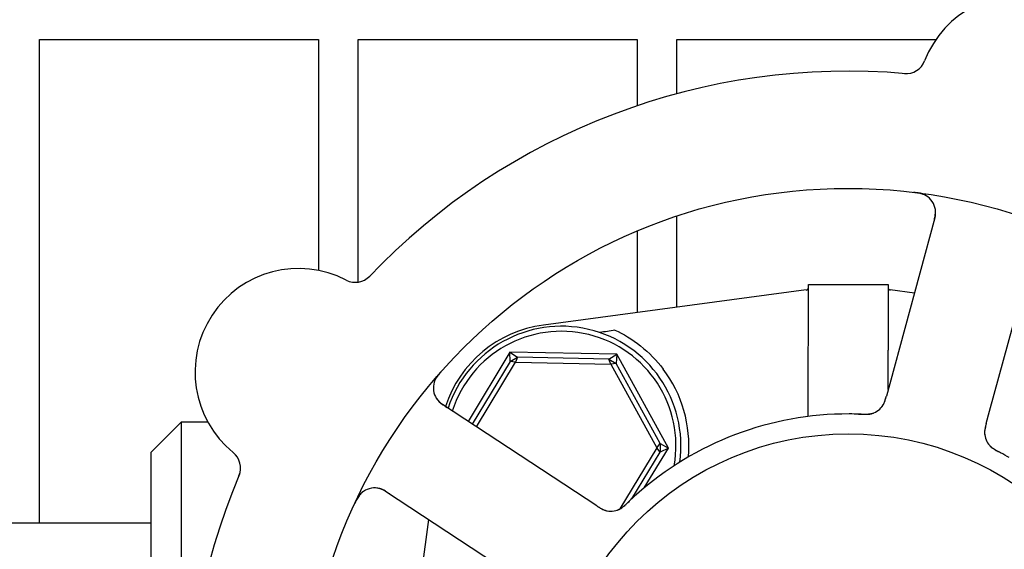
# Model space of a CAD drawing. Header units: inches. Extents: x 24 to 1128, y -74 to 748.
# Tile 529 of 557: x 724.62 to 727.71, y 571.1 to 572.76. Entities that reach past the tile are written whole.
import ezdxf

# ---------------------------------------------------------------- set-up
doc = ezdxf.new("R2010")
doc.units = ezdxf.units.IN
doc.header["$LTSCALE"] = 32
doc.header["$MEASUREMENT"] = 0
doc.layers.add('Dimension (ANSI)', color=7, linetype='Continuous', lineweight=25)
doc.layers.add('Visible (ANSI)', color=7, linetype='Continuous', lineweight=30)
doc.styles.add('Note Text (ANSI)', font='tahoma.ttf')
doc.dimstyles.new('Architectural (ANSI)', dxfattribs={"dimscale": 32, "dimtxt": 0.125, "dimasz": 0.098425, "dimexe": 0.125, "dimexo": 0.0625, "dimgap": 0.031496, "dimtad": 0, "dimtih": 1, "dimtoh": 1, "dimdec": 4, "dimrnd": 1e-08, "dimzin": 3, "dimdsep": 46, "dimlunit": 4, "dimtxsty": 'Note Text (ANSI)', "dimcen": 0.09, "dimdle": 0.393701, "dimclrd": 256, "dimclre": 256, "dimclrt": 256, "dimadec": 0, "dimazin": 3, "dimtfac": 0.96, "dimtofl": 0, "dimtmove": 0, "dimatfit": 3, "dimfxl": 1, "dimfrac": 2, "dimtolj": 1, "dimtzin": 12, "dimlwd": -1, "dimlwe": -1, "dimarcsym": 0})

# ---------------------------------------------------------------- blocks, each defined once
blk = doc.blocks.new('*D17')
at = {"layer": 'Defpoints', "color": 0, "transparency": 16777216}
for p in [(710.5391, 607.7114), (710.5391, 481.7114), (798.7409, 481.7114)]:
    blk.add_point(p, dxfattribs=at)
at = {"layer": 'Dimension (ANSI)', "transparency": 16777216}
for p, q in [((712.5391, 607.7114), (802.7409, 607.7114)), ((798.7409, 604.5618), (798.7409, 544.8012)), ((798.7409, 484.861), (798.7409, 538.6216)), ((712.5391, 481.7114), (802.7409, 481.7114))]:
    blk.add_line(p, q, dxfattribs=at)
for points in [[(798.216, 604.5618), (799.2658, 604.5618), (798.7409, 607.7114)], [(798.216, 484.861), (799.2658, 484.861), (798.7409, 481.7114)]]:
    blk.add_solid(points, dxfattribs=at)
at = {"layer": 'Dimension (ANSI)', "transparency": 16777216, "insert": (792.0089, 543.7933), "char_height": 4, "attachment_point": 1, "style": 'Note Text (ANSI)'}
blk.add_mtext('\\A1;10\'-6"', dxfattribs=at)

msp = doc.modelspace()

# ---------------------------------------------------------------- linework, layer by layer
at = {"layer": 'Visible (ANSI)'}
for p, q in [((724.68155, 571.18141), (724.68155, 572.69766)), ((724.68155, 572.69766), (725.55655, 572.69766)), ((725.55655, 572.69766), (725.55655, 571.97402)), ((725.68155, 571.93741), (725.68155, 572.69766)), ((725.68155, 572.69766), (726.55655, 572.69766)), ((726.55655, 572.69766), (726.55655, 572.4903)), ((726.68155, 572.52808), (726.68155, 572.69766)), ((726.68155, 572.69766), (727.49395, 572.69766)), ((726.68155, 571.85861), (726.68155, 572.1446)), ((727.49116, 572.13878), (727.34923, 571.61846)), ((726.55655, 572.09764), (726.55655, 571.84197)), ((727.66277, 571.53293), (727.80471, 572.05325)), ((727.08731, 571.91262), (726.26243, 571.80281)), ((727.09409, 571.75656), (727.09409, 571.93016)), ((727.09409, 571.93016), (727.34409, 571.93016)), ((727.34409, 571.93016), (727.34409, 571.75656)), ((727.42672, 571.90252), (727.35087, 571.91262)), ((726.15722, 571.71788), (726.02593, 571.50076)), ((726.15722, 571.71788), (726.18155, 571.70176)), ((726.15784, 571.6887), (726.15722, 571.71788)), ((726.49274, 571.71108), (726.15722, 571.71788)), ((727.09381, 571.51604), (727.09381, 571.72445)), ((727.34437, 571.60064), (727.34437, 571.72445)), ((726.15784, 571.6887), (726.039, 571.49218)), ((726.05208, 571.48361), (726.17463, 571.68627)), ((726.15784, 571.6887), (726.18155, 571.70176)), ((726.17463, 571.68627), (726.15784, 571.6887)), ((726.18155, 571.70176), (726.17463, 571.68627)), ((726.17463, 571.68627), (726.47407, 571.6802)), ((726.46778, 571.69596), (726.18155, 571.70176)), ((726.46778, 571.69596), (726.49274, 571.71108)), ((726.46778, 571.69596), (726.49094, 571.68195)), ((726.47407, 571.6802), (726.46778, 571.69596)), ((726.49274, 571.71108), (726.49094, 571.68195)), ((726.65461, 571.41711), (726.49274, 571.71108)), ((726.49094, 571.68195), (726.47407, 571.6802)), ((726.47407, 571.6802), (726.61853, 571.41784)), ((726.62903, 571.43117), (726.49094, 571.68195)), ((727.34923, 571.61846), (727.33873, 571.57996)), ((726.39656, 571.25768), (725.94557, 571.55346)), ((727.65228, 571.49445), (727.66277, 571.53293)), ((725.03159, 571.40391), (725.12534, 571.49766)), ((725.12534, 571.49766), (725.12534, 569.55016)), ((725.21004, 571.49766), (725.12534, 571.49766)), ((726.61853, 571.41784), (726.50281, 571.22648)), ((726.57916, 571.29235), (726.65461, 571.41711)), ((726.61853, 571.41784), (726.62903, 571.43117)), ((726.62848, 571.40411), (726.61853, 571.41784)), ((726.62903, 571.43117), (726.62848, 571.40411)), ((726.65461, 571.41711), (726.62848, 571.40411)), ((726.62903, 571.43117), (726.65461, 571.41711)), ((725.03159, 569.64391), (725.03159, 571.40391)), ((726.54026, 571.2582), (726.62848, 571.40411)), ((725.76734, 571.28169), (726.21833, 570.98592)), ((726.42991, 571.23581), (726.39656, 571.25768)), ((725.90196, 571.1934), (725.81284, 570.52391)), ((725.03159, 571.18141), (723.28159, 571.18141))]:
    msp.add_line(p, q, dxfattribs=at)
for radius in [1.7075, 0.9375]:
    msp.add_circle((727.21909, 570.52391), radius, dxfattribs=at)
for centre, radius, start, end in [((727.76188, 572.51371), 0.325, 350.66113, 158.82247), ((727.40055, 572.6537), 0.0625, 265.1302, 338.82247), ((727.21909, 570.52391), 2.075, 84.99965, 136.48395), ((727.43087, 572.15522), 0.0625, 344.7418, 82.60325), ((725.49441, 571.65502), 0.325, 62.66113, 230.82247), ((725.67237, 571.99923), 0.0625, 242.66113, 316.3534), ((727.08628, 571.92036), 0.00781, 277.58266, 0), ((727.3519, 571.92036), 0.00781, 180, 262.41734), ((726.31191, 571.43109), 0.375, 97.58266, 161.98149), ((726.31909, 571.42391), 0.375, 352.17396, 161.65611), ((726.31909, 571.42391), 0.35938, 350.02465, 162.32065), ((726.31909, 571.42391), 0.4, 355.00108, 37.02739), ((725.97985, 571.60572), 0.0625, 138.88035, 236.7418), ((727.2753, 571.58493), 0.0625, 287.2706, 328.30345), ((727.21909, 570.52391), 1, 89.83299, 131.65061), ((727.70943, 571.4665), 0.0625, 182.31583, 222.22862), ((725.24962, 571.35463), 0.0625, 337.1302, 50.82247), ((727.21909, 570.52391), 2.075, 156.99965, 208.48395), ((725.73306, 571.22943), 0.0625, 56.7418, 154.60325), ((726.47416, 571.28153), 0.0625, 254.31583, 294.22862)]:
    msp.add_arc(centre, radius, start, end, dxfattribs=at)
msp.add_ellipse((729.32892, 572.02187), major_axis=(-4.33091, -0.57653), ratio=0.0429148, start_param=5.4224411, end_param=5.4369311, dxfattribs=at)
for points, knots in [([(727.46445, 572.20793), (727.46398, 572.20823), (727.46336, 572.20859), (727.46118, 572.20981), (727.4594, 572.2107), (727.45566, 572.21227), (727.45397, 572.21291), (727.44981, 572.21428), (727.44719, 572.21503), (727.44219, 572.21623), (727.43978, 572.21673), (727.43476, 572.21764), (727.43211, 572.21803), (727.42793, 572.21859), (727.42634, 572.21879), (727.42473, 572.21899)], [0.10313051, 0.10313051, 0.10313051, 0.10313051, 0.11603195, 0.11603195, 0.14472133, 0.14472133, 0.16305354, 0.16305354, 0.18481804, 0.18481804, 0.20320409, 0.20320409, 0.22373688, 0.22373688, 0.23709217, 0.23709217, 0.23709217, 0.23709217]), ([(727.48682, 572.12287), (727.48699, 572.12347), (727.48715, 572.12407), (727.48769, 572.12604), (727.48806, 572.12741), (727.48978, 572.13395), (727.49094, 572.13901), (727.4923, 572.14708), (727.49269, 572.15047), (727.49314, 572.15904), (727.49269, 572.16422), (727.49208, 572.16775), (727.49202, 572.1681), (727.49196, 572.16841)], [0, 0, 0, 0, 0.00480624, 0.00480624, 0.01589597, 0.01589597, 0.05833405, 0.05833405, 0.09384638, 0.09384638, 0.15340885, 0.15340885, 0.16065924, 0.16065924, 0.16065924, 0.16065924]), ([(726.48695, 571.78699), (726.51269, 571.77509), (726.54089, 571.7585), (726.59362, 571.71675), (726.61818, 571.69164), (726.63843, 571.66479)], [0.44734115, 0.44734115, 0.44734115, 0.44734115, 0.70623872, 0.70623872, 0.9622765, 0.9622765, 0.9622765, 0.9622765]), ([(727.09381, 571.72445), (727.09381, 571.72455), (727.09381, 571.72464), (727.09381, 571.725), (727.09381, 571.72527), (727.09381, 571.72594), (727.09381, 571.72634), (727.09382, 571.72793), (727.09383, 571.7291), (727.09386, 571.73295), (727.09389, 571.73546), (727.09395, 571.73957), (727.09397, 571.74085), (727.09399, 571.74209)], [0.065326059, 0.065326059, 0.065326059, 0.065326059, 0.065886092, 0.065886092, 0.067505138, 0.067505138, 0.069967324, 0.069967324, 0.077104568, 0.077104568, 0.093330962, 0.093330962, 0.101340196, 0.101340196, 0.101340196, 0.101340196]), ([(727.34419, 571.74209), (727.34426, 571.73793), (727.34433, 571.73349), (727.34436, 571.72792), (727.34436, 571.72723), (727.34437, 571.72616), (727.34437, 571.72579), (727.34437, 571.72518), (727.34437, 571.72495), (727.34437, 571.72463), (727.34437, 571.72454), (727.34437, 571.72445)], [0.027184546, 0.027184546, 0.027184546, 0.027184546, 0.056924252, 0.056924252, 0.061161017, 0.061161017, 0.063446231, 0.063446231, 0.064876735, 0.064876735, 0.065401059, 0.065401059, 0.065401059, 0.065401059]), ([(725.94223, 571.65757), (725.94169, 571.65697), (725.94115, 571.65636), (725.93889, 571.65379), (725.93712, 571.65174), (725.93396, 571.64785), (725.93254, 571.64604), (725.92957, 571.64199), (725.928, 571.6397), (725.92565, 571.63594), (725.92475, 571.63437), (725.92315, 571.63137), (725.92246, 571.62993), (725.9212, 571.62704), (725.92065, 571.62559), (725.92004, 571.6238), (725.91987, 571.62327), (725.91974, 571.62284)], [0, 0, 0, 0, 0.00673636, 0.00673636, 0.02806078, 0.02806078, 0.0453371, 0.0453371, 0.06652159, 0.06652159, 0.08352225, 0.08352225, 0.10158901, 0.10158901, 0.12223493, 0.12223493, 0.13206643, 0.13206643, 0.13206643, 0.13206643]), ([(725.92508, 571.57561), (725.92541, 571.57503), (725.92584, 571.57431), (725.92765, 571.57146), (725.9291, 571.56943), (725.93362, 571.56422), (725.93669, 571.56116), (725.94308, 571.55575), (725.94623, 571.55335), (725.95105, 571.54996), (725.95251, 571.54896), (725.95574, 571.54679), (725.95753, 571.54562), (725.9593, 571.54446)], [0.11682073, 0.11682073, 0.11682073, 0.11682073, 0.13209763, 0.13209763, 0.17640845, 0.17640845, 0.22121697, 0.22121697, 0.25582457, 0.25582457, 0.27005755, 0.27005755, 0.2865375, 0.2865375, 0.2865375, 0.2865375]), ([(727.3244, 571.54626), (727.32458, 571.54649), (727.32476, 571.54673), (727.32545, 571.54765), (727.32598, 571.54841), (727.32746, 571.5506), (727.3284, 571.55214), (727.33098, 571.55681), (727.33251, 571.56025), (727.33487, 571.56661), (727.33581, 571.56957), (727.33663, 571.57241)], [0.094581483, 0.094581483, 0.094581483, 0.094581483, 0.09763665, 0.09763665, 0.105884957, 0.105884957, 0.120706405, 0.120706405, 0.149461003, 0.149461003, 0.172558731, 0.172558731, 0.172558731, 0.172558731]), ([(727.32795, 571.55125), (727.32795, 571.55125), (727.32796, 571.55125), (727.32798, 571.55128), (727.32801, 571.55134), (727.32819, 571.55162), (727.32835, 571.55189), (727.32912, 571.55315), (727.33008, 571.55484), (727.33127, 571.55731), (727.33157, 571.55794), (727.33312, 571.56145), (727.33428, 571.56463), (727.33603, 571.57031), (727.33655, 571.57209), (727.33734, 571.5749), (727.33761, 571.57587), (727.33815, 571.57786), (727.33843, 571.57889), (727.33871, 571.5799)], [0.05598665, 0.05598665, 0.05598665, 0.05598665, 0.056873, 0.056873, 0.0600697, 0.0600697, 0.06858048, 0.06858048, 0.09786866, 0.09786866, 0.10758076, 0.10758076, 0.14991048, 0.14991048, 0.16694482, 0.16694482, 0.17567446, 0.17567446, 0.18444701, 0.18444701, 0.18444701, 0.18444701]), ([(727.2596, 571.52309), (727.25162, 571.5234), (727.24033, 571.52374), (727.2304, 571.52385), (727.22749, 571.52388), (727.22468, 571.5239), (727.222, 571.52391)], [0.48416631, 0.48416631, 0.48416631, 0.48416631, 0.88318571, 0.88318571, 0.88318571, 1, 1, 1, 1]), ([(727.25149, 571.52339), (727.25476, 571.52328), (727.25801, 571.52316), (727.26398, 571.52303), (727.26671, 571.52299), (727.27181, 571.52303), (727.27422, 571.52309), (727.27815, 571.52327), (727.27977, 571.52338), (727.28329, 571.52367), (727.2851, 571.52388), (727.28835, 571.52433), (727.28977, 571.52458), (727.29301, 571.52524), (727.29461, 571.52567), (727.29737, 571.52651), (727.29861, 571.52696), (727.29964, 571.52736)], [0, 0, 0, 0, 0.02532919, 0.02532919, 0.04592781, 0.04592781, 0.06431613, 0.06431613, 0.07801539, 0.07801539, 0.09688899, 0.09688899, 0.1175537, 0.1175537, 0.15067695, 0.15067695, 0.17984281, 0.17984281, 0.17984281, 0.17984281]), ([(727.25961, 571.52309), (727.26051, 571.52306), (727.26141, 571.52302), (727.26322, 571.52295), (727.26414, 571.52291), (727.26749, 571.52279), (727.26998, 571.52274), (727.27489, 571.52274), (727.27735, 571.5228), (727.28104, 571.52302), (727.28242, 571.52313), (727.28564, 571.52348), (727.28734, 571.52374), (727.28994, 571.52424), (727.29096, 571.52447), (727.29292, 571.52496), (727.29386, 571.52524), (727.29455, 571.52546), (727.29467, 571.52549), (727.29467, 571.52549)], [0, 0, 0, 0, 0.00712604, 0.00712604, 0.01419238, 0.01419238, 0.03284312, 0.03284312, 0.05207098, 0.05207098, 0.06472354, 0.06472354, 0.08419423, 0.08419423, 0.09866358, 0.09866358, 0.11516786, 0.11516786, 0.12167905, 0.12167905, 0.12167905, 0.12167905]), ([(727.65223, 571.4943), (727.65198, 571.49336), (727.65172, 571.49241), (727.65122, 571.49057), (727.65098, 571.48967), (727.65028, 571.48705), (727.64985, 571.48538), (727.6492, 571.48267), (727.64895, 571.48159), (727.64805, 571.47746), (727.64761, 571.47484), (727.64712, 571.47081), (727.64698, 571.46878), (727.64694, 571.46575), (727.64696, 571.46492), (727.64699, 571.46371), (727.64702, 571.46325), (727.64703, 571.46304), (727.64703, 571.46302), (727.64703, 571.46302)], [0, 0, 0, 0, 0.00805947, 0.00805947, 0.01607833, 0.01607833, 0.0318321, 0.0318321, 0.04288224, 0.04288224, 0.07619177, 0.07619177, 0.108399, 0.108399, 0.1204764, 0.1204764, 0.12953115, 0.12953115, 0.13163232, 0.13163232, 0.13163232, 0.13163232]), ([(727.65013, 571.48643), (727.64987, 571.48542), (727.64962, 571.48439), (727.64869, 571.48034), (727.64808, 571.47721), (727.64728, 571.47126), (727.64708, 571.46838), (727.64705, 571.46391), (727.64712, 571.46223), (727.6473, 571.45995), (727.64736, 571.45927), (727.64745, 571.4585), (727.64747, 571.45836), (727.64749, 571.45822)], [0.01683363, 0.01683363, 0.01683363, 0.01683363, 0.024996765, 0.024996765, 0.048690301, 0.048690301, 0.071674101, 0.071674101, 0.086017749, 0.086017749, 0.092484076, 0.092484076, 0.093980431, 0.093980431, 0.093980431, 0.093980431]), ([(727.65911, 571.42944), (727.65943, 571.42902), (727.65978, 571.42858), (727.66075, 571.4274), (727.66145, 571.42661), (727.66267, 571.42534), (727.66299, 571.425), (727.66432, 571.42369), (727.6655, 571.42259), (727.66815, 571.42034), (727.66952, 571.41925), (727.67217, 571.41728), (727.67334, 571.41644), (727.67671, 571.41413), (727.67914, 571.41256), (727.68375, 571.40975), (727.68594, 571.40847), (727.69096, 571.40562), (727.69382, 571.40406), (727.69735, 571.40213), (727.69803, 571.40176), (727.69872, 571.40139)], [0.13529988, 0.13529988, 0.13529988, 0.13529988, 0.1504163, 0.1504163, 0.17862375, 0.17862375, 0.18801437, 0.18801437, 0.21370501, 0.21370501, 0.23365386, 0.23365386, 0.24706172, 0.24706172, 0.26969875, 0.26969875, 0.28871804, 0.28871804, 0.31389264, 0.31389264, 0.31994869, 0.31994869, 0.31994869, 0.31994869]), ([(727.66257, 571.42513), (727.66257, 571.42513), (727.66262, 571.42507), (727.66289, 571.42478), (727.6632, 571.42444), (727.66411, 571.42349), (727.66475, 571.42285), (727.66681, 571.42091), (727.66843, 571.41952), (727.67157, 571.41713), (727.67295, 571.41615), (727.67551, 571.41444), (727.67664, 571.41371), (727.67966, 571.41184), (727.68166, 571.41068), (727.68581, 571.40835), (727.688, 571.40716), (727.69061, 571.40577), (727.69109, 571.40551), (727.69158, 571.40525)], [0.07093315, 0.07093315, 0.07093315, 0.07093315, 0.07636583, 0.07636583, 0.08666451, 0.08666451, 0.09983227, 0.09983227, 0.12422952, 0.12422952, 0.14000403, 0.14000403, 0.15098747, 0.15098747, 0.16837574, 0.16837574, 0.18725581, 0.18725581, 0.19162474, 0.19162474, 0.19162474, 0.19162474]), ([(727.72436, 571.38687), (727.71607, 571.39173), (727.70565, 571.39762), (727.69706, 571.40229), (727.6951, 571.40336), (727.69329, 571.40433), (727.69166, 571.40521)], [0, 0, 0, 0, 0.41999651, 0.41999651, 0.41999651, 0.51583384, 0.51583384, 0.51583384, 0.51583384]), ([(725.78112, 571.27265), (725.78061, 571.27299), (725.78009, 571.27333), (725.77838, 571.27445), (725.77719, 571.27522), (725.7715, 571.27888), (725.76705, 571.28155), (725.7598, 571.28534), (725.75669, 571.28675), (725.74868, 571.28983), (725.74362, 571.291), (725.74007, 571.29152), (725.73972, 571.29157), (725.73941, 571.2916)], [0, 0, 0, 0, 0.00480624, 0.00480624, 0.01589597, 0.01589597, 0.05833406, 0.05833406, 0.09384639, 0.09384639, 0.15340885, 0.15340885, 0.16065924, 0.16065924, 0.16065924, 0.16065924]), ([(725.69332, 571.27766), (725.69289, 571.27729), (725.69235, 571.27682), (725.69052, 571.27512), (725.68912, 571.27371), (725.68647, 571.27063), (725.68534, 571.26922), (725.68275, 571.26569), (725.68123, 571.26343), (725.67854, 571.25905), (725.67732, 571.25691), (725.67491, 571.25242), (725.67371, 571.25002), (725.67189, 571.24622), (725.67121, 571.24477), (725.67053, 571.24329)], [0.10313051, 0.10313051, 0.10313051, 0.10313051, 0.11603194, 0.11603194, 0.14472132, 0.14472132, 0.16305353, 0.16305353, 0.18481803, 0.18481803, 0.20320409, 0.20320409, 0.22373688, 0.22373688, 0.23709216, 0.23709216, 0.23709216, 0.23709216]), ([(726.5545, 571.27112), (726.54733, 571.26474), (726.5385, 571.25665), (726.5314, 571.24992), (726.52978, 571.24839), (726.5283, 571.24697), (726.52696, 571.24569)], [0, 0, 0, 0, 0.41999651, 0.41999651, 0.41999651, 0.51583384, 0.51583384, 0.51583384, 0.51583384]), ([(726.43005, 571.23572), (726.43086, 571.23519), (726.43169, 571.23465), (726.43328, 571.23361), (726.43406, 571.2331), (726.43634, 571.23163), (726.4378, 571.2307), (726.44017, 571.22924), (726.44112, 571.22867), (726.44477, 571.22654), (726.44713, 571.22531), (726.4508, 571.22361), (726.45269, 571.22284), (726.45556, 571.22187), (726.45636, 571.22163), (726.45752, 571.22129), (726.45797, 571.22117), (726.45817, 571.22111), (726.45819, 571.2211), (726.45819, 571.2211)], [0, 0, 0, 0, 0.00805947, 0.00805947, 0.01607833, 0.01607833, 0.0318321, 0.0318321, 0.04288224, 0.04288224, 0.07619177, 0.07619177, 0.108399, 0.108399, 0.12047641, 0.12047641, 0.12953115, 0.12953115, 0.13163232, 0.13163232, 0.13163232, 0.13163232]), ([(726.43688, 571.23129), (726.43777, 571.23073), (726.43867, 571.23018), (726.44223, 571.22803), (726.44502, 571.22649), (726.45043, 571.2239), (726.45311, 571.22281), (726.45734, 571.2214), (726.45897, 571.22095), (726.46119, 571.22041), (726.46186, 571.22027), (726.46262, 571.22011), (726.46276, 571.22008), (726.46289, 571.22006)], [0.016833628, 0.016833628, 0.016833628, 0.016833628, 0.024996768, 0.024996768, 0.048690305, 0.048690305, 0.071674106, 0.071674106, 0.086017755, 0.086017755, 0.092484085, 0.092484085, 0.093980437, 0.093980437, 0.093980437, 0.093980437]), ([(726.49386, 571.22222), (726.49436, 571.2224), (726.49488, 571.22259), (726.4963, 571.22316), (726.49727, 571.22357), (726.49886, 571.22433), (726.49928, 571.22454), (726.50094, 571.22539), (726.50235, 571.22618), (726.50531, 571.22801), (726.50677, 571.22897), (726.50946, 571.23088), (726.51062, 571.23173), (726.51386, 571.23422), (726.5161, 571.23605), (726.5202, 571.23957), (726.52209, 571.24125), (726.52636, 571.24515), (726.52872, 571.24738), (726.53164, 571.25015), (726.53221, 571.25068), (726.53278, 571.25122)], [0.13529989, 0.13529989, 0.13529989, 0.13529989, 0.15041637, 0.15041637, 0.17862377, 0.17862377, 0.18801437, 0.18801437, 0.21370501, 0.21370501, 0.23365387, 0.23365387, 0.24706173, 0.24706173, 0.26969876, 0.26969876, 0.28871805, 0.28871805, 0.31389266, 0.31389266, 0.3199487, 0.3199487, 0.3199487, 0.3199487]), ([(726.49903, 571.22418), (726.49903, 571.22418), (726.4991, 571.22421), (726.49945, 571.22437), (726.49988, 571.22457), (726.50106, 571.22514), (726.50187, 571.22555), (726.50434, 571.22691), (726.50617, 571.22802), (726.50942, 571.23027), (726.51077, 571.23127), (726.51319, 571.23318), (726.51423, 571.23403), (726.51695, 571.23633), (726.51867, 571.23787), (726.52217, 571.24109), (726.52397, 571.24282), (726.5261, 571.24486), (726.5265, 571.24524), (726.5269, 571.24563)], [0.07093315, 0.07093315, 0.07093315, 0.07093315, 0.07636583, 0.07636583, 0.08666451, 0.08666451, 0.09983228, 0.09983228, 0.12422953, 0.12422953, 0.14000404, 0.14000404, 0.15098747, 0.15098747, 0.16837574, 0.16837574, 0.18725582, 0.18725582, 0.19162474, 0.19162474, 0.19162474, 0.19162474])]:
    msp.add_open_spline(points, degree=3, knots=knots, dxfattribs=at)
for points in [[(727.09399, 571.74209), (727.09406, 571.74691), (727.09409, 571.75174), (727.09409, 571.75656)], [(727.34409, 571.75656), (727.34409, 571.75158), (727.34413, 571.74675), (727.34419, 571.74209)]]:
    msp.add_open_spline(points, degree=3, dxfattribs=at)

# ---------------------------------------------------------------- dimensions: what is measured, and where the dimension line sits
at = {"layer": 'Dimension (ANSI)'}
dim = msp.add_linear_dim(base=(798.7409, 481.71141), p1=(710.53905, 607.71141), p2=(710.53905, 481.71141), angle=90, dimstyle='Architectural (ANSI)', override={"dimgap": 0.031496, "dimdec": 4, "dimlfac": 1, "dimtol": 0, "dimlim": 0, "dimtp": 0, "dimtm": 0, "dimtdec": 2, "dimatfit": 1}, dxfattribs=at)
dim.commit()
dim.dimension.update_dxf_attribs({"geometry": '*D17', "text_midpoint": (798.7409, 541.71141), "dimtype": 160})

doc.saveas('drawing.dxf')
